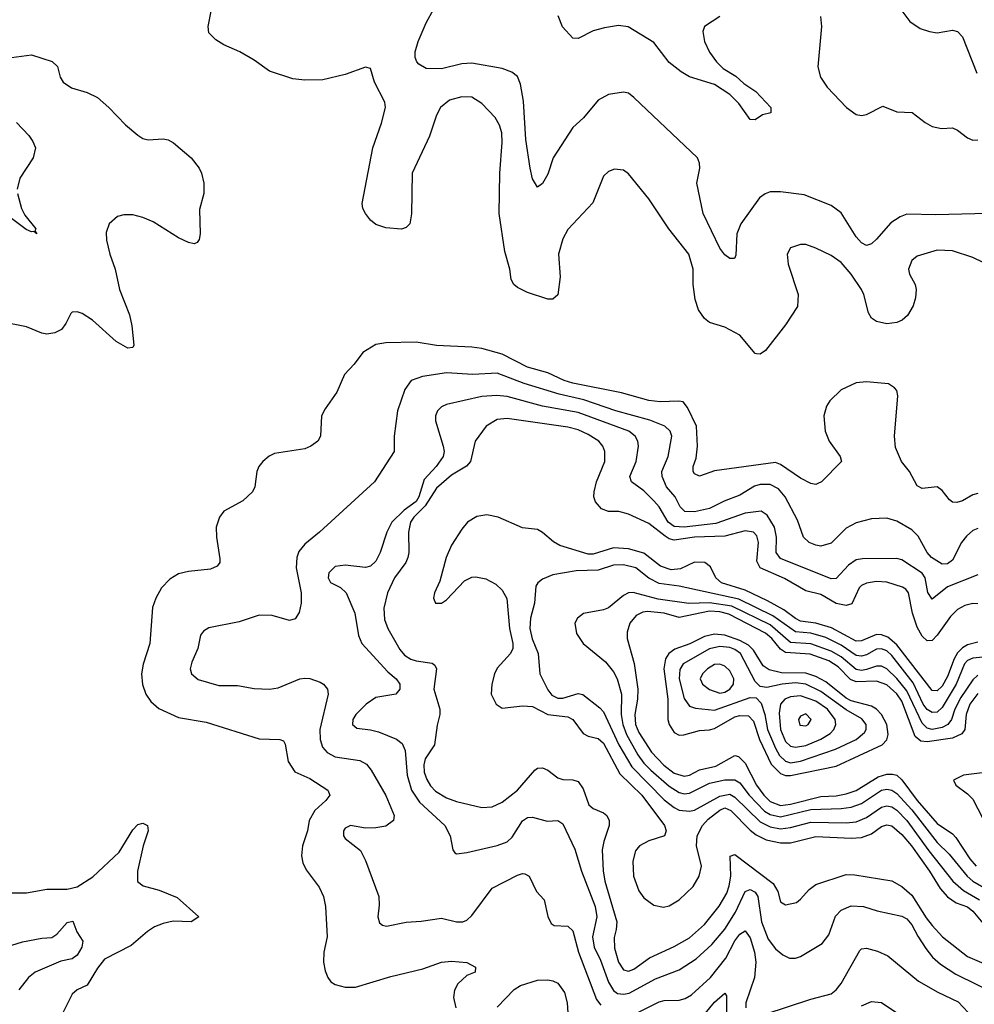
# Model space of a CAD drawing. Header units: inches. Extents: x 884549 to 1028252, y 526810 to 653624.
# Tile 723 of 1056: x 983503 to 987276, y 603004 to 606897. Entities that reach past the tile are written whole.
import ezdxf

# ---------------------------------------------------------------- set-up
doc = ezdxf.new("R2010")
doc.units = ezdxf.units.IN
doc.header["$MEASUREMENT"] = 0
doc.layers.add('A9680', color=7, linetype='Continuous')

msp = doc.modelspace()

# ---------------------------------------------------------------- linework, layer by layer
at = {"layer": 'A9680', "color": 5}
for points, elevation in [([(987350, 605918.5), (987270, 605957), (987190, 605983.1), (987130, 605985.3), (987050, 605962), (987030, 605945.1), (987016.5, 605910), (987020.2, 605890), (987042, 605850), (987046.2, 605830), (987043.4, 605796.6), (987034.5, 605765.5), (987012.6, 605727.4), (986991.5, 605708.5), (986970, 605699.3), (986930, 605694.5), (986890, 605703.1), (986870, 605716.3), (986858.3, 605738.3), (986840.2, 605810), (986829.9, 605830), (986790, 605890.6), (986750, 605936.3), (986710, 605964.7), (986650, 605993.8), (986610, 606007.3), (986590, 606008.4), (986550, 605994.7), (986536.1, 605970), (986540.2, 605930), (986580.6, 605810), (986577.2, 605762.8), (986530.3, 605690), (986451.2, 605588.8), (986430, 605573.7), (986415.8, 605575.8), (986410, 605576.9), (986350, 605649.7), (986290, 605680.5), (986230, 605699.2), (986210, 605714.8), (986186.3, 605750), (986173.1, 605790), (986165, 605850), (986165.4, 605910), (986147.3, 605970), (986068.9, 606070), (985990, 606188), (985910, 606287.3), (985890, 606301.6), (985854.2, 606305.8), (985830, 606296.9), (985810, 606278), (985767.9, 606172.1), (985670, 606066.6), (985650, 606029.7), (985633.2, 605970), (985639.6, 605880.4), (985630, 605809.3), (985610, 605792), (985590, 605791.8), (985510, 605818), (985470, 605837.6), (985456.2, 605850), (985445.4, 605870), (985440.4, 605910), (985420.3, 605980.3), (985398.1, 606130), (985400.2, 606290), (985410.5, 606410.5), (985409, 606449), (985399.7, 606479.7), (985382.4, 606510), (985330, 606565.8), (985290, 606589.8), (985250, 606592.3), (985201.3, 606578.7), (985165.6, 606550), (985150, 606519.6), (985123.4, 606436.6), (985053.6, 606290), (985051.6, 606128.5), (985044.9, 606090), (985030, 606075.1), (985011.7, 606068.3), (984950, 606073.3), (984910, 606086.9), (984890, 606104.2), (984869.7, 606130), (984859.7, 606150), (984856.3, 606170), (984898.9, 606390), (984933, 606487), (984948.6, 606550), (984946.8, 606570), (984905.6, 606650), (984890, 606704), (984870, 606709.3), (984790, 606680.4), (984701.4, 606658.6), (984630, 606657.6), (984582.6, 606662.6), (984490, 606693), (984430, 606736.2), (984373.2, 606770), (984310, 606797.6), (984277.5, 606817.5), (984250, 606845.2), (984247.2, 606870), (984259.3, 606930)], 2180), ([(987330, 606129.8), (987124.5, 606124.5), (987010, 606128), (986982.8, 606117.2), (986947, 606093), (986890, 606028.7), (986870, 606010.9), (986850, 606003.5), (986830, 606014), (986810, 606037.7), (986750, 606133), (986710, 606162.6), (986603.9, 606203.9), (986510, 606216.5), (986470, 606215.8), (986450, 606208.7), (986427, 606193), (986352.9, 606090), (986337.3, 606050), (986334.2, 605965.8), (986328.1, 605951.9), (986310, 605952.6), (986290, 605966.4), (986270, 605992.8), (986205, 606130), (986179.4, 606250), (986190.8, 606310), (986189.8, 606330), (986182, 606350), (985930, 606589.7), (985910, 606606.6), (985890, 606609.7), (985830, 606601.3), (985790, 606578.9), (985731.5, 606508.5), (985690, 606470.8), (985611.8, 606350), (985590, 606286.6), (985570, 606249.6), (985550, 606235.1), (985530, 606267), (985520.8, 606310), (985503.6, 606423.6), (985494.6, 606574.6), (985482, 606642), (985470, 606672.3), (985448.6, 606688.6), (985410, 606703.2), (985290, 606725.4), (985250, 606722.7), (985170, 606702.4), (985110, 606703.9), (985080.9, 606720.9), (985072.4, 606730), (985066.6, 606746.6), (985066.3, 606770), (985078.2, 606810), (985110, 606884.9), (985140.3, 606939.7)], 2160), ([(986270.4, 606909.6), (986210, 606869.3), (986203.6, 606850), (986210, 606810.7), (986230, 606768.9), (986256.9, 606730), (986284.2, 606704.2), (986333.1, 606673.1), (986364.8, 606644.8), (986412.2, 606612.2), (986471.5, 606550), (986471.6, 606528.4), (986439.3, 606520.7), (986410, 606501.2), (986390, 606502.7), (986345.6, 606565.6), (986310, 606601.6), (986250, 606640.5), (986151, 606671), (986118, 606690), (986070, 606728), (986010, 606806), (985908, 606868), (985870, 606873.5), (985814.9, 606865.1), (985770, 606852.1), (985710, 606822.9), (985690, 606824), (985647.9, 606867.9), (985631.4, 606911.4)], 2140), ([(986668, 606910), (986673, 606870), (986658.3, 606710), (986668.3, 606670), (986695.1, 606630), (986771.6, 606550), (986810, 606522.1), (986830, 606518.1), (986850, 606522.1), (986914.3, 606554.3), (986970, 606532.7), (987030.4, 606530.4), (987082.8, 606490), (987110, 606474.9), (987146.7, 606466.7), (987190, 606468.9), (987210, 606460.2), (987249.5, 606429.5), (987270, 606421), (987290, 606421.1)], 2160), ([(986990, 606932.4), (987021.6, 606890), (987062.5, 606862.5), (987098.8, 606850), (987130, 606845.2), (987190, 606854.7), (987210.1, 606850.2), (987230, 606828.4), (987285.8, 606685.8)], 2180), ([(983450, 606744.9), (983550, 606757.7), (983631.3, 606731.3), (983652.3, 606712.3), (983662.6, 606670), (983674.9, 606650), (983707.7, 606627.7), (983770, 606609.2), (983810, 606589.2), (983855.4, 606550), (983921.2, 606481.2), (983970, 606440.1), (983990, 606427), (984010, 606421.2), (984070, 606426.3), (984090, 606421.1), (984110.4, 606410), (984180.4, 606350), (984212, 606310), (984221.3, 606290), (984230.3, 606250), (984230.3, 606209.7), (984214, 606146), (984216.4, 606050), (984212.5, 606027.5), (984204.5, 606015.5), (984192, 606010), (984170, 606016.3), (984130, 606034.2), (984030, 606097.7), (983990, 606114.6), (983950, 606124.8), (983914.8, 606125.2), (983890, 606118), (983856.9, 606090), (983844.5, 606055.5), (983845.5, 606025.5), (983859.1, 605970), (983880.8, 605910), (983897.8, 605830), (983937.4, 605730), (983946.6, 605686.6), (983954.3, 605610), (983950, 605600.9), (983930, 605598.3), (983884.8, 605624.8), (983790, 605708.8), (983750, 605735.1), (983730, 605741.6), (983710, 605740.9), (983704.4, 605735.6), (983685.1, 605694.9), (983668.4, 605671.6), (983641.3, 605658.7), (983610, 605653.6), (983590, 605657.6), (983530, 605682.4), (983430, 605702.4)], 2180), ([(983490.6, 606490), (983539.2, 606439.2), (983555.3, 606415.3), (983565.3, 606390), (983556.2, 606350), (983503.2, 606270), (983493.1, 606226.9)], 2160), ([(983493.7, 606210), (983510, 606150.4), (983523.7, 606123.7), (983566.4, 606070), (983562, 606062), (983570.4, 606050), (983559.1, 606059.1), (983550, 606057.4), (983527.8, 606067.8), (983470, 606110.8)], 2160), ([(987290, 605023.8), (987270, 605018.6), (987230, 604994.8), (987207.2, 604987.2), (987190, 604989.6), (987178, 604998), (987150, 605035.1), (987130, 605049.7), (987070, 605042.7), (987050, 605053), (987019.8, 605110), (986988, 605150), (986964.7, 605204.7), (986960.9, 605250), (986974.2, 605410), (986969.9, 605430), (986961.5, 605441.5), (986936.7, 605456.7), (986850, 605464.5), (986810, 605461.1), (986750, 605433.3), (986704.7, 605390), (986691.7, 605368.3), (986682, 605330), (986686.9, 605270), (986702.3, 605230), (986746.7, 605170), (986752, 605150), (986671.8, 605070), (986657.7, 605062.3), (986650, 605059.3), (986630, 605063.2), (986590, 605084.5), (986510, 605138.6), (986490, 605145.9), (986250, 605112.7), (986190, 605092.4), (986170, 605100.7), (986165.3, 605110), (986165.5, 605130), (986176.4, 605163.6), (986182.8, 605210), (986177.9, 605290), (986143.3, 605363.3), (986125.6, 605385.6), (986108.6, 605388.6), (986034.5, 605385.5), (985990, 605390.8), (985881.2, 605421.2), (985690, 605459), (985654.6, 605470), (985590, 605499.9), (985510, 605523.4), (985410, 605574.5), (985330, 605596), (985290, 605601.9), (985150, 605608.6), (985070, 605622.2), (984950, 605618.9), (984910, 605612.6), (984859.7, 605580.3), (984825.6, 605534.4), (984786.4, 605493.6), (984756.5, 605423.5), (984710, 605358.4), (984696.5, 605330), (984692.2, 605250), (984682, 605230), (984654, 605210), (984630, 605199.7), (984510, 605181.6), (984489.1, 605170.9), (984463.8, 605150), (984448.7, 605130), (984440.3, 605110), (984431.8, 605050), (984423.1, 605030), (984385.4, 604994.6), (984310, 604953), (984292.2, 604930), (984279.6, 604890), (984280.3, 604850), (984294.4, 604765.6), (984293.7, 604750), (984283.8, 604736.2), (984256.5, 604723.5), (984170, 604714.8), (984130, 604705.4), (984096, 604684), (984063.1, 604650), (984040.8, 604610), (984027.8, 604572.2), (984016.9, 604430), (983991.1, 604348.9), (983984.7, 604310), (983988.1, 604268.1), (984001.1, 604230), (984020.7, 604200.7), (984052.7, 604172.7), (984130, 604138), (984239.8, 604119.8), (984450, 604053.8), (984531, 604051), (984545.1, 604045.1), (984552, 604032), (984564.1, 603964.1), (984590, 603923), (984650, 603896.1), (984721.3, 603850), (984728.7, 603830), (984713.1, 603810), (984669.6, 603770.4), (984646.5, 603730), (984640.7, 603690), (984621.3, 603630), (984616.9, 603590), (984622.4, 603562.4), (984634.8, 603534.8), (984686.5, 603466.5), (984703.6, 603430), (984711.3, 603390), (984718, 603270), (984705.7, 603210), (984703.7, 603170), (984710, 603136.3), (984721.3, 603110), (984732.8, 603092.8), (984750, 603082), (984790, 603071.2), (984830, 603071.2), (984970, 603113), (985096.1, 603143.9), (985170, 603170.2), (985210, 603174.3), (985270, 603168.2), (985304, 603150), (985302.8, 603130), (985270, 603117.7), (985234.9, 603085.1), (985221, 603059), (985218.3, 603030), (985227.5, 602990)], 2220), ([(987290, 604884.5), (987270, 604877.6), (987245.2, 604854.8), (987225.7, 604830), (987190, 604759.8), (987170, 604744.9), (987150, 604743.9), (987107.2, 604770), (987089.9, 604789.9), (987054.2, 604854.3), (987030, 604879.1), (986970, 604913.7), (986930, 604925.3), (986870, 604923.1), (986810, 604907.3), (986770, 604885.8), (986710, 604827.4), (986670, 604815.4), (986650, 604819.1), (986624, 604830), (986600.8, 604850), (986577.3, 604917.3), (986528.4, 605010), (986502.2, 605042.2), (986470, 605059.3), (986430, 605058.9), (986407.9, 605052.2), (986350, 605016.7), (986287, 604993), (986230, 604963.8), (986170, 604950.3), (986132.5, 604952.5), (986113.9, 604970), (986094.1, 605010), (986059.7, 605050), (986041.9, 605090), (986041.7, 605110), (986065.8, 605170), (986080.8, 605250), (986074.3, 605270), (986052.8, 605290), (985993.5, 605313.5), (985859.8, 605350), (985733.4, 605393.4), (985635.8, 605415.8), (985497.5, 605457.6), (985390, 605499.1), (985294.2, 605494.2), (985190, 605500.4), (985094.5, 605485.5), (985050.2, 605469.8), (985025.4, 605434.6), (984996.8, 605350), (984982.8, 605250), (984982.8, 605190), (984904.7, 605070), (984688.5, 604870), (984630, 604822.3), (984606.5, 604793.5), (984598.2, 604770), (984595.1, 604730), (984615.2, 604630), (984615.6, 604590), (984607.2, 604552.8), (984592, 604528), (984570, 604520.7), (984500.4, 604540.4), (984450, 604542.4), (984370, 604515.3), (984250, 604492), (984230, 604479), (984217.3, 604462.7), (984206.4, 604410), (984183.5, 604356.5), (984177.3, 604330), (984182.3, 604310), (984208, 604288), (984290, 604264.3), (984364.3, 604264.3), (984430, 604252.7), (984490, 604249.2), (984524.8, 604255.2), (984610, 604290.3), (984630, 604293.1), (984650, 604291.6), (984690, 604277.7), (984703.8, 604270), (984719.5, 604250), (984721.7, 604230), (984689.6, 604090), (984690.1, 604050), (984700.1, 604020.1), (984718.6, 603998.6), (984750, 603982), (984847.3, 603967.3), (984873.2, 603953.2), (984892.1, 603930), (984949.6, 603829.6), (984983.2, 603750), (984980.3, 603730), (984950, 603708.4), (984910, 603701.3), (984870, 603700.2), (984810, 603710.6), (984790, 603700.5), (984782.8, 603690), (984783.2, 603670), (984790, 603659.5), (984850, 603611.8), (984870, 603572.4), (984922, 603430), (984924.1, 603395.9), (984918.9, 603350), (984925.5, 603325.5), (984937, 603317), (984952.5, 603312.5), (985030, 603328.4), (985090, 603331.7), (985170, 603344.1), (985230, 603330.2), (985254.5, 603330), (985270, 603336.9), (985290, 603355.2), (985370, 603463.2), (985470, 603514.2), (985490, 603520.9), (985499.1, 603519.1), (985517, 603510), (985546.3, 603450), (985576.7, 603416.7), (985591.2, 603351.2), (985603.6, 603323.6), (985615.6, 603315.6), (985670, 603312.7), (985690, 603294), (985712.3, 603210), (985782.4, 603022.4), (985800.1, 603000.1)], 2240), ([(987290, 604702), (987170, 604654.9), (987110, 604606), (987092.2, 604632.2), (987082.3, 604690), (987070, 604707.8), (986990, 604760.6), (986970, 604766.9), (986834.4, 604765.6), (986810, 604760.5), (986779.5, 604740.5), (986730, 604687.6), (986710, 604685.4), (986510, 604766.3), (986493.4, 604790), (986494.9, 604850), (986486.3, 604890), (986457.9, 604937.9), (986433.8, 604953.8), (986370, 604945.3), (986254.8, 604905.2), (986129.7, 604889.7), (986090, 604892.2), (986065.6, 604910), (986030.5, 604970.5), (986010, 604994.4), (985970, 605033.6), (985921.1, 605070), (985914.6, 605090), (985939.9, 605150), (985948.7, 605210), (985946.1, 605230), (985935.2, 605250), (985911.4, 605270), (985710, 605343.9), (985570, 605368.9), (985430, 605407.4), (985389, 605411), (985330, 605406.5), (985190, 605375.6), (985170, 605365.8), (985154.2, 605350), (985146.6, 605330), (985146.6, 605310), (985176.3, 605210), (985180.2, 605190), (985176.3, 605170), (985149.6, 605130), (985101.9, 605078.1), (985081, 605010), (985070, 604991.7), (985022, 604958), (984974.3, 604910), (984954.6, 604870), (984927.9, 604790), (984910, 604755.1), (984890, 604736.4), (984870, 604730.7), (984790, 604740.5), (984750, 604734), (984724.7, 604710), (984721.6, 604690), (984731.2, 604671.2), (984771.6, 604651.6), (984794, 604630), (984827.6, 604550), (984842, 604462), (984855.5, 604430), (984957.8, 604317.8), (984991.3, 604290), (985005.2, 604270), (985005.2, 604250), (984990.1, 604229.9), (984910, 604216.5), (984872.8, 604190), (984831.3, 604150), (984819.2, 604130), (984818.3, 604110), (984835.5, 604095.5), (984890, 604089.4), (984921, 604081), (984991.8, 604051.8), (985014.3, 604034.3), (985026.5, 604006.5), (985034.7, 603910), (985051.5, 603850), (985082.8, 603802.8), (985183.2, 603710), (985204.7, 603670), (985214.4, 603614.4), (985222.4, 603602.4), (985230, 603599.1), (985270, 603604), (985390, 603632), (985430, 603646.4), (985450, 603664.6), (985490, 603728.4), (985510, 603742.5), (985530, 603744.1), (985588, 603728), (985630, 603730.2), (985650, 603717), (985697.2, 603617.2), (985723.5, 603530), (985778.1, 603390), (985784.2, 603350), (985767.3, 603270), (985773.5, 603230), (985798.2, 603178.2), (985830.7, 603090.7), (985850, 603058.4), (985866.6, 603046.6), (985890, 603043), (985912.3, 603047.7), (986015.7, 603104.3), (986110, 603139.3), (986177.1, 603182.9), (986239.4, 603240.6), (986290, 603300.6), (986332.2, 603367.8), (986370, 603449.5), (986390, 603457.4), (986410, 603447.1), (986420.6, 603430), (986435.3, 603330), (986461.4, 603261.4), (986490, 603222.5), (986519.3, 603199.3), (986545.5, 603185.5), (986570, 603185.5), (986590, 603192.3), (986675.5, 603244.5), (986701.4, 603278.6), (986727.6, 603352.4), (986750, 603375.6), (986790, 603393.4), (986838.8, 603390), (986892.7, 603372.7), (986990, 603352.5), (987010, 603341.9), (987030, 603317.7), (987052.6, 603272.6), (987084.3, 603224.3), (987110.8, 603190), (987142.2, 603162.2), (987203.3, 603123.3), (987370, 603041.1)], 2260), ([(987290, 604586.7), (987270, 604588.9), (987239.1, 604580.9), (987210, 604564.7), (987182.6, 604537.4), (987130, 604462.7), (987110, 604442.5), (987090, 604440.2), (987070, 604458.9), (987050, 604494.8), (987031.8, 604550), (987015.7, 604630), (987005.1, 604645.1), (986992.8, 604652.8), (986930, 604673.3), (986890, 604674.7), (986850.8, 604669.1), (986830, 604659.2), (986821.5, 604650), (986792.9, 604587.1), (986770, 604580.3), (986730, 604588.6), (986670, 604624), (986610, 604638.3), (986526.7, 604686.7), (986429.4, 604730), (986416.3, 604756.3), (986423.5, 604830), (986416.4, 604856.4), (986404.2, 604870), (986370, 604875.3), (986290, 604854.7), (986170, 604850.4), (986090, 604839.3), (986070, 604844.2), (986054.2, 604854.2), (985990, 604904.3), (985910, 604941.1), (985871.6, 604951.6), (985830, 604952.5), (985802.2, 604962.2), (985778.4, 604990), (985772.9, 605010), (985773.5, 605030), (985783.5, 605070), (985816.5, 605150), (985816, 605190), (985808.1, 605210), (985791.7, 605230), (985750, 605257.2), (985710, 605275), (985670, 605285.8), (985430, 605319.6), (985390, 605316.1), (985346.4, 605290), (985303.9, 605230), (985285.3, 605150), (985268.9, 605131.1), (985210, 605095.9), (985150, 605044.7), (985105.9, 604974.1), (985060.8, 604930), (985047.5, 604910), (985039.9, 604870), (985041.7, 604790), (985037.7, 604770), (985029.6, 604750), (984984, 604690), (984956.6, 604630), (984941.7, 604570), (984944.5, 604524.5), (984958.2, 604490), (985006.1, 604406.1), (985023.8, 604383.8), (985048.4, 604368.4), (985070, 604361.7), (985133, 604353), (985144.3, 604344.3), (985150.1, 604330.1), (985140.1, 604250), (985163.7, 604170), (985163, 604150), (985152.5, 604107.5), (985142.2, 604030), (985106, 603974), (985099.9, 603950), (985101.9, 603921.9), (985111.8, 603891.8), (985127, 603867), (985146.5, 603846.5), (985190, 603819.7), (985230, 603805.9), (985330, 603781.6), (985370, 603784), (985410, 603803.2), (985470, 603850.7), (985539.8, 603930), (985550, 603937.7), (985570, 603938.5), (985590, 603929.3), (985630, 603898.5), (985650, 603892.5), (985690, 603891), (985710, 603883.9), (985730, 603856), (985752.5, 603792.5), (985770, 603778.3), (985810, 603760.9), (985824.2, 603750), (985833.6, 603730), (985833.3, 603710), (985812.1, 603647.9), (985805.8, 603614.2), (985809.3, 603530.7), (985815.7, 603490), (985863.3, 603330), (985860.9, 603299.1), (985852.3, 603267.7), (985854.3, 603225.7), (985870, 603170.2), (985890, 603139.4), (985910, 603134.7), (985930, 603143.1), (985992.8, 603187.2), (986090, 603231.8), (986150, 603266.5), (986210, 603318.8), (986268.5, 603391.5), (986297.6, 603442.4), (986308, 603472), (986313.6, 603510), (986310.8, 603589.2), (986330, 603595.3), (986481.2, 603481.3), (986500.4, 603450), (986510, 603408.5), (986530, 603397.3), (986573.3, 603406.7), (986590, 603419), (986623, 603457), (986650, 603476.8), (986770, 603516.8), (986804.1, 603515.9), (986950, 603492.4), (986990, 603469.6), (987030, 603434.6), (987085.5, 603345.5), (987110, 603315.2), (987151, 603271), (987250, 603192.1), (987370, 603140.7)], 2280), ([(987290, 604435.6), (987250, 604424.6), (987230, 604412.6), (987210, 604393.1), (987196.4, 604370), (987170, 604299.6), (987150, 604261), (987130, 604242.8), (987110, 604243.7), (986970, 604424.6), (986935, 604455), (986910, 604464.3), (986890, 604465.4), (986830, 604440.1), (986810, 604439.9), (986711.8, 604491.8), (986650, 604510.4), (986590, 604519.1), (986570, 604528.6), (986523.4, 604563.4), (986458.9, 604598.9), (986370, 604641.7), (986276.6, 604670), (986254.8, 604690), (986233.7, 604733.7), (986210.8, 604750.8), (986170, 604752), (986114.5, 604725.5), (986077.9, 604722.1), (986036.2, 604736.2), (985970, 604788), (985910, 604804.3), (985850, 604808.1), (985770, 604783), (985750, 604783.2), (985638.3, 604818.3), (985612.6, 604832.6), (985570, 604869.7), (985550, 604881.1), (985490, 604887.7), (985394, 604930), (985350, 604938.9), (985310, 604932.4), (985273, 604910), (985250, 604882.4), (985210, 604818.5), (985189.1, 604770), (985163.4, 604676.6), (985142.9, 604630), (985138.5, 604610), (985146.4, 604590), (985170, 604589.2), (985190, 604602.6), (985261.4, 604678.6), (985290, 604692.8), (985305.9, 604694.1), (985345.3, 604685.3), (985384.7, 604664.7), (985410, 604641.5), (985428.2, 604608.2), (985438.4, 604490), (985452.1, 604430), (985452.2, 604410), (985442.8, 604390), (985390, 604332.9), (985380.1, 604310), (985369.5, 604269.5), (985367.1, 604230), (985386.8, 604190), (985410, 604175), (985490, 604184.2), (985530, 604180.5), (985590, 604148.8), (985670, 604140.1), (985689.4, 604129.4), (985730, 604074.2), (985750, 604064.4), (985790, 604055.1), (985810, 604036.3), (985875.5, 603915.5), (985962.7, 603830), (986051.9, 603710), (986058.4, 603690), (986051.3, 603670), (985990, 603649.9), (985953.5, 603630), (985937.4, 603610), (985926, 603570), (985928.8, 603510), (985950, 603451.6), (985970, 603424.5), (986010, 603395.7), (986048, 603388), (986070, 603392.3), (986110, 603416.5), (986165.1, 603470), (986189.2, 603510), (986198.4, 603550), (986178.4, 603630), (986181.3, 603670), (986201.7, 603710), (986224.1, 603735.9), (986270, 603771.6), (986290, 603779.9), (986313.7, 603770), (986390, 603692.2), (986413.9, 603673.9), (986453.9, 603653.9), (986510, 603641.6), (986550, 603642.5), (986650, 603666.7), (986790, 603660.7), (986830, 603663.4), (986870, 603677.7), (986910, 603706.5), (986930, 603713.8), (986950, 603709.6), (986990, 603675.4), (987027.8, 603630), (987099.8, 603530), (987142.1, 603462.1), (987170, 603428.1), (987204.9, 603404.9), (987250, 603388.6), (987270, 603372.1), (987316.1, 603316.1)], 2320), ([(987350, 604379.8), (987270, 604372), (987250, 604363.3), (987237.7, 604350), (987205.2, 604270), (987150, 604176.7), (987130, 604158.9), (987110, 604157.2), (987090, 604169.2), (987074.8, 604190), (987034.7, 604274.7), (986950, 604382.5), (986930, 604401), (986910, 604409.6), (986890, 604408.3), (986850, 604385.6), (986830, 604379.6), (986810, 604383.3), (986750, 604424), (986690, 604454), (986630.8, 604470.8), (986570, 604475.9), (986479.9, 604539.9), (986345.8, 604605.8), (986110, 604656.8), (986030, 604667.9), (985990, 604688.7), (985938.9, 604730), (985890, 604741.9), (985850, 604740.5), (985790, 604720.6), (985701.9, 604718.1), (985610, 604701.6), (985570, 604684.8), (985551.3, 604670), (985543.6, 604656.4), (985538.4, 604590), (985522.2, 604530), (985519.7, 604490), (985529.2, 604449.2), (985552, 604390), (985559.4, 604310), (985590, 604246.8), (985606.1, 604226.1), (985630, 604214.4), (985650, 604214.5), (985710, 604232.7), (985728.7, 604228.7), (985795.5, 604175.5), (985810, 604160.2), (985870.7, 604029.3), (985922, 603942), (986050, 603812.4), (986090, 603781.2), (986110, 603771.6), (986150, 603766.8), (986170, 603771.5), (986270, 603826.3), (986310, 603834.4), (986330, 603822.4), (986430, 603724.4), (986470, 603705.1), (986510, 603697.9), (986550, 603702.9), (986630, 603723.5), (986770, 603721.1), (986810, 603725.4), (986850, 603741.9), (986910, 603782.9), (986930, 603788.1), (986950, 603784.3), (986970, 603771.7), (987009.1, 603730), (987096.2, 603610), (987190.9, 603490), (987233.9, 603453.9), (987297.4, 603417.3)], 2340), ([(987290, 604304.5), (987270, 604286.9), (987222.9, 604217.1), (987199, 604170), (987185.9, 604130), (987171.4, 604110), (987150, 604098.7), (987110, 604090), (987090, 604095.4), (987070, 604115.4), (987010, 604243.3), (986970, 604291.8), (986930, 604329.9), (986910, 604340.9), (986890, 604341.1), (986850, 604327.4), (986830, 604324), (986810, 604327), (986750, 604377.8), (986710, 604399.4), (986630, 604428.3), (986550, 604434.6), (986470, 604503.5), (986317.4, 604577.4), (986230, 604590.7), (986147.8, 604587.8), (986026.1, 604606.1), (985927.9, 604632.1), (985910, 604629.9), (985890, 604620.5), (985830, 604570.8), (985810, 604563.1), (985731.6, 604548.5), (985708, 604530), (985697.1, 604510), (985704.2, 604470), (985730, 604430.3), (985818, 604358), (985850, 604318.2), (985865, 604290), (985882, 604230), (985881, 604150), (985887.3, 604110), (985902, 604070), (985946.5, 603990), (985970, 603957.2), (985997.2, 603930), (986070, 603866.7), (986110, 603840.9), (986130, 603835.7), (986150, 603838.5), (986230, 603877.9), (986290, 603891.2), (986330, 603891.3), (986350, 603878.8), (986386.6, 603830), (986447, 603767), (986470, 603753.7), (986510, 603745.4), (986630, 603773.6), (986750, 603778), (986790, 603783.5), (986830, 603798.1), (986910, 603850.4), (986930, 603854.4), (986950, 603850.4), (986970, 603837.2), (987030, 603772.2), (987130, 603642.9), (987176.6, 603596.6), (987248.6, 603510), (987271, 603490), (987330, 603456.7)], 2360), ([(987290, 604232.4), (987258.5, 604190), (987243.8, 604150), (987238.5, 604090), (987227, 604073), (987190, 604055.4), (987090, 604042), (987064.6, 604044.6), (987043.1, 604063.1), (986990, 604202.2), (986970, 604230.6), (986930, 604267), (986890, 604281.3), (986810, 604278.9), (986787.6, 604287.6), (986738.4, 604338.4), (986701.1, 604361.1), (986627.5, 604387.5), (986530, 604394), (986510, 604407.7), (986476.6, 604450), (986451.1, 604471.1), (986305.8, 604545.8), (986270, 604555.5), (986230, 604557.7), (986110, 604533.3), (986050, 604550.2), (985983.9, 604556.1), (985966.2, 604553.8), (985939.3, 604540.7), (985915.2, 604510), (985904.8, 604475.2), (985904, 604450), (985931.2, 604351.2), (985945.9, 604250), (985944.5, 604210), (985934.5, 604150), (985937.2, 604110), (985950, 604078.9), (986000.5, 604000.5), (986049, 603949), (986090, 603917.7), (986130, 603906.1), (986150, 603909.7), (986190, 603930.5), (986255.3, 603944.7), (986330, 603987.6), (986343.8, 603983.8), (986370, 603956.4), (986415.9, 603870), (986444.8, 603830), (986470, 603805.6), (986510, 603789.4), (986550, 603794.6), (986670, 603824.9), (986730, 603828), (986770, 603835.2), (986810, 603848.9), (986896.6, 603903.4), (986930, 603913.6), (986953.5, 603913.5), (986970, 603909), (986990, 603890.5), (987050.6, 603810), (987130, 603718.5), (987190, 603677.7), (987203.5, 603663.5), (987259.1, 603579.1), (987284.2, 603550)], 2380), ([(987350, 603924.2), (987234, 603910), (987194, 603890), (987203, 603870), (987250, 603835.6), (987270, 603814.2), (987310, 603738.8)], 2420), ([(983410, 603444.9), (983530, 603443.8), (983610, 603458.9), (983690, 603458.9), (983730, 603468.2), (983792.4, 603507.6), (983895.4, 603604.6), (983950, 603694), (983970, 603714.7), (983990, 603719.5), (984007.7, 603710), (984011.3, 603690), (983991.3, 603630), (983967.9, 603530), (983969.1, 603489.1), (983991.5, 603471.5), (984054.7, 603454.7), (984125.8, 603425.8), (984210.4, 603350), (984181, 603330), (984110, 603332.2), (984070, 603323.6), (984036, 603310), (984008.2, 603291.8), (983943.9, 603236.1), (983837.9, 603182.1), (983810, 603146.9), (983770, 603078.9), (983730, 603060.4), (983710, 603044.2), (983639.2, 602900.8)], 2180), ([(983251.2, 603168.8), (983514, 603250), (983590, 603265.7), (983630, 603268.2), (983650, 603280.3), (983690, 603327.2), (983712.3, 603332.3), (983729.3, 603290), (983753, 603253), (983748.7, 603230), (983730, 603197.7), (983710, 603183.3), (983665.4, 603174.6), (983563.6, 603130), (983537.7, 603110), (983499.5, 603060.5)], 2160), ([(985910, 602953.3), (986030, 603013.7), (986050, 603019.1), (986110, 603020.4), (986133.2, 603026.8), (986159.1, 603040.9), (986233.2, 603110), (986294.1, 603185.9), (986330, 603254.5), (986350, 603281), (986370, 603294), (986390, 603266.9), (986407, 603210), (986412.3, 603170), (986407.3, 603110), (986373, 603010), (986373.8, 602990)], 2240), ([(986450, 602964.6), (986630, 603024.5), (986710, 603045.1), (986730, 603060.2), (986750, 603086), (986824, 603216), (986830, 603222.7), (986850, 603225.8), (986893.7, 603213.7), (986935, 603195), (987055.7, 603095.7), (987131.6, 603051.6), (987212.8, 603012.8), (987272.1, 602950)], 2240), ([(985390, 602991.7), (985457.7, 603062.3), (985481.9, 603078.1), (985550, 603098.4), (985590, 603100.8), (985610, 603096.9), (985630, 603086.7), (985656.1, 603050), (985667.6, 603010), (985669.2, 602970)], 2220), ([(986194.7, 602945.3), (986250, 603012), (986290, 603047), (986296.8, 603036.8), (986296.6, 602970)], 2220), ([(986830, 602997.4), (986870, 603014.6), (986910, 603010.2), (986970, 602969.4)], 2220)]:
    msp.add_lwpolyline(points, dxfattribs=dict(at, elevation=elevation))
for points, elevation in [([(986250, 604466.9), (986210, 604458.5), (986151.7, 604428.3), (986092.1, 604407.9), (986068.9, 604391.1), (986055.5, 604370), (986049.5, 604330), (986065.4, 604210), (986065.5, 604130), (986070, 604109.3), (986090, 604077.9), (986110, 604067.8), (986128.7, 604068.7), (986190, 604085.7), (986230, 604088.8), (986250, 604093.8), (986330, 604140.1), (986350, 604145.9), (986384.3, 604144.3), (986403.1, 604123.1), (986427.9, 604050), (986473, 603953), (986510, 603916.3), (986530, 603908.9), (986550, 603907.9), (986730, 603945.1), (986912.1, 604030), (986930.2, 604049.8), (986935.5, 604070), (986930.2, 604110), (986910, 604149.9), (986890.2, 604170.2), (986870, 604181.8), (986790, 604204.1), (986770, 604214.3), (986690, 604278.4), (986650, 604300.1), (986610, 604312.3), (986513.8, 604313.9), (986465.5, 604325.5), (986442.2, 604342.2), (986403.6, 604403.6), (986383.3, 604423.3), (986350, 604442.2), (986290, 604462.9)], 2420), ([(986270, 604418.4), (986230, 604409.7), (986125, 604350), (986112.7, 604327.3), (986110.1, 604289.9), (986130, 604212.2), (986150, 604182.3), (986174.2, 604174.2), (986250, 604166.4), (986390, 604216.4), (986414.7, 604214.7), (986434.5, 604194.5), (986448.3, 604150), (986459.2, 604090), (986490, 604016.1), (986506.8, 603986.8), (986530, 603965.3), (986550, 603958.8), (986590, 603965.2), (986727.5, 604012.5), (986809.1, 604050), (986841.7, 604078.3), (986848.8, 604090), (986848.3, 604110), (986831.9, 604131.9), (986770, 604167.3), (986670, 604241), (986610, 604270), (986570, 604275.2), (986517.4, 604270), (986456.7, 604256.6), (986430, 604260.3), (986410, 604280.3), (986352, 604390), (986330, 604406.8), (986310, 604414.4)], 2440), ([(986270, 604347.9), (986250, 604346.6), (986221.3, 604330), (986201.5, 604310), (986193, 604290), (986198.2, 604278.2), (986202, 604270), (986230, 604247.8), (986270, 604233.8), (986290, 604237.9), (986310, 604249.3), (986324.1, 604270), (986325.9, 604290), (986310, 604322.4), (986290, 604340.2)], 2460), ([(986590, 604222.8), (986550, 604219.9), (986527.5, 604210), (986509.7, 604190), (986505, 604155), (986510.1, 604090), (986530, 604042.1), (986550, 604024.3), (986570, 604020.4), (986610, 604027.4), (986670, 604052), (986706.2, 604073.8), (986720.8, 604090), (986729.5, 604110), (986726.8, 604130), (986696.5, 604170), (986650, 604202.5)], 2460), ([(986610, 604152.1), (986590, 604143.5), (986581.4, 604130), (986586.9, 604106.9), (986610, 604104.6), (986619.7, 604110), (986631.2, 604130)], 2480)]:
    msp.add_lwpolyline(points, close=True, dxfattribs=dict(at, elevation=elevation))

doc.saveas('drawing.dxf')
